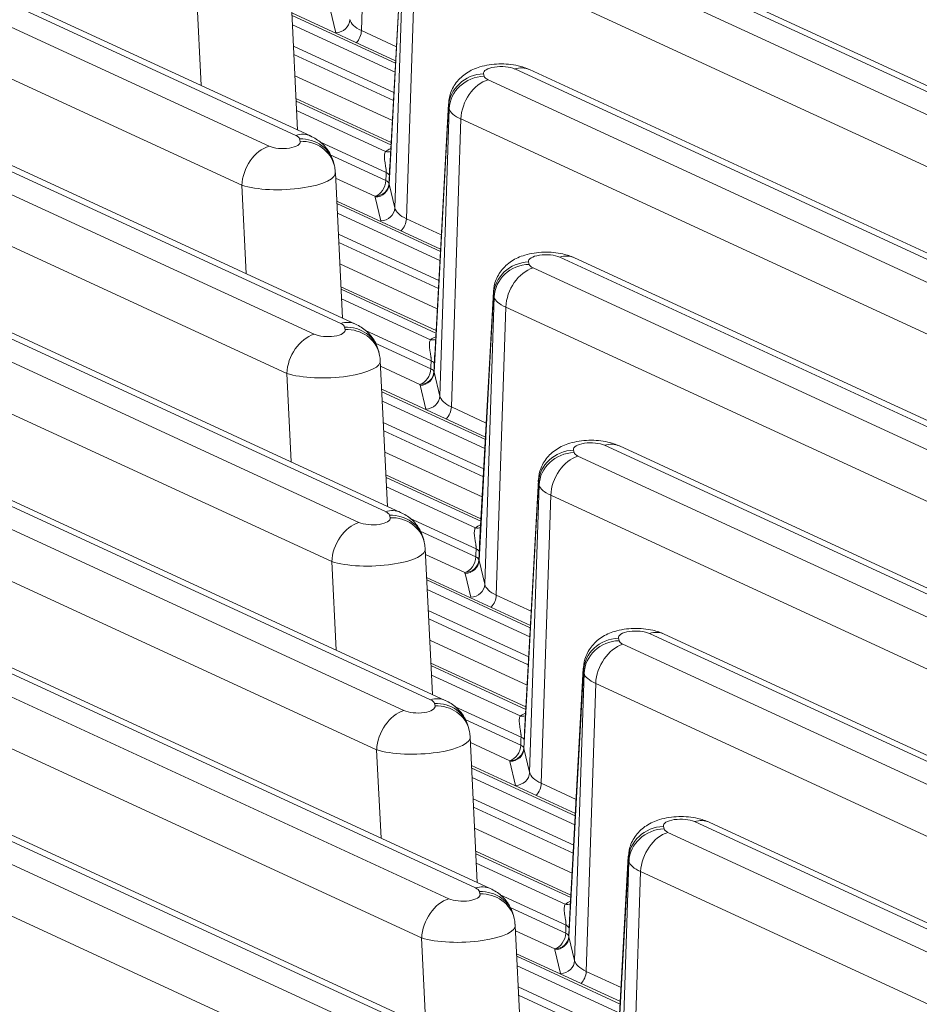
# Model space of a CAD drawing. Header units: millimetres. Extents: x 990 to 1809, y 0 to 562.
# Tile 517 of 550: x 1638 to 1651, y 202 to 216. Entities that reach past the tile are written whole.
import ezdxf

# ---------------------------------------------------------------- set-up
doc = ezdxf.new("R2010")
doc.units = ezdxf.units.MM
doc.layers.add('1', color=7, linetype='Continuous', true_color=0xffffff)

msp = doc.modelspace()

# ---------------------------------------------------------------- linework, layer by layer
at = {"layer": '1', "color": 7, "linetype": 'Continuous', "lineweight": 18}
for p, q in [((1642.079, 214.734), (1628.632, 220.937)), ((1628.205, 220.806), (1641.7, 214.581)), ((1642.288, 214.725), (1628.842, 220.928)), ((1641.312, 214.024), (1627.818, 220.249)), ((1643.148, 220.314), (1643.013, 216.222)), ((1642.718, 212.061), (1625.53, 219.989)), ((1642.927, 212.051), (1625.739, 219.98)), ((1625.103, 219.859), (1642.339, 211.908)), ((1641.951, 211.35), (1624.715, 219.301)), ((1643.357, 209.387), (1622.427, 219.041)), ((1643.566, 209.377), (1622.637, 219.032)), ((1622, 218.911), (1642.978, 209.234)), ((1642.59, 208.676), (1621.613, 218.353)), ((1704.453, 190.72), (1644.553, 218.351)), ((1704.662, 190.71), (1644.762, 218.341)), ((1644.174, 218.198), (1703.977, 190.611)), ((1643.996, 206.713), (1619.325, 218.093)), ((1644.205, 206.704), (1619.534, 218.084)), ((1618.898, 217.963), (1643.617, 206.56)), ((1643.611, 217.858), (1643.415, 214.28)), ((1643.613, 217.819), (1643.406, 214.041)), ((1643.487, 213.704), (1643.621, 217.785)), ((1643.787, 217.64), (1643.652, 213.548)), ((1703.59, 190.054), (1643.787, 217.64)), ((1643.229, 206.003), (1618.51, 217.405)), ((1642.104, 214.81), (1642.003, 216.877)), ((1640.735, 215.441), (1640.673, 216.698)), ((1643.498, 215.793), (1642.023, 216.473)), ((1642.649, 216.192), (1642.568, 216.529)), ((1643.497, 215.758), (1642.026, 216.437)), ((1642.031, 216.303), (1643.49, 215.631)), ((1643.013, 216.222), (1643.509, 215.993)), ((1643.474, 215.344), (1642.046, 216.002)), ((1642.052, 215.883), (1643.468, 215.23)), ((1697.609, 191.497), (1645.192, 215.677)), ((1697.819, 191.488), (1645.401, 215.668)), ((1643.452, 214.943), (1642.067, 215.582)), ((1644.75, 215.609), (1644.758, 215.575)), ((1644.813, 215.524), (1697.133, 191.389)), ((1643.434, 214.633), (1642.082, 215.256)), ((1643.432, 214.599), (1642.084, 215.221)), ((1642.091, 215.087), (1643.354, 214.504)), ((1644.252, 215.145), (1644.045, 211.367)), ((1644.25, 215.184), (1644.054, 211.606)), ((1644.126, 211.03), (1644.26, 215.111)), ((1644.26, 215.111), (1644.252, 215.145)), ((1644.426, 214.967), (1644.291, 210.874)), ((1696.746, 190.832), (1644.426, 214.967)), ((1642.142, 214.649), (1642.134, 214.683)), ((1643.365, 214.204), (1642.42, 214.64)), ((1642.569, 214.456), (1643.36, 214.091)), ((1642.628, 214.302), (1642.62, 214.336)), ((1642.743, 212.136), (1642.642, 214.203)), ((1643.205, 213.868), (1642.646, 214.126)), ((1641.374, 212.768), (1641.312, 214.024)), ((1643.406, 214.041), (1643.487, 213.704)), ((1644.138, 213.119), (1642.662, 213.799)), ((1643.288, 213.518), (1643.207, 213.855)), ((1644.135, 213.085), (1642.664, 213.764)), ((1623.386, 213.513), (1644.256, 203.886)), ((1644.635, 204.039), (1623.814, 213.644)), ((1644.844, 204.03), (1624.023, 213.634)), ((1642.671, 213.629), (1644.128, 212.957)), ((1643.652, 213.548), (1644.148, 213.319)), ((1644.113, 212.67), (1642.685, 213.328)), ((1642.691, 213.21), (1644.107, 212.557)), ((1643.868, 203.329), (1622.999, 212.956)), ((1690.765, 192.275), (1645.831, 213.003)), ((1690.975, 192.266), (1646.04, 212.994)), ((1644.091, 212.27), (1642.705, 212.909)), ((1645.389, 212.936), (1645.397, 212.901)), ((1645.452, 212.85), (1690.289, 192.167)), ((1645.274, 201.365), (1620.711, 212.696)), ((1645.483, 201.356), (1620.921, 212.686)), ((1620.284, 212.565), (1644.895, 201.213)), ((1644.073, 211.959), (1642.721, 212.583)), ((1644.071, 211.925), (1642.723, 212.547)), ((1642.73, 212.413), (1643.993, 211.83)), ((1644.891, 212.472), (1644.684, 208.694)), ((1644.889, 212.51), (1644.693, 208.933)), ((1644.765, 208.356), (1644.899, 212.437)), ((1644.899, 212.437), (1644.891, 212.472)), ((1645.065, 212.293), (1644.93, 208.2)), ((1689.902, 191.61), (1645.065, 212.293)), ((1644.507, 200.655), (1619.897, 212.008)), ((1642.781, 211.975), (1642.773, 212.01)), ((1644.004, 211.531), (1643.059, 211.966)), ((1643.208, 211.782), (1643.999, 211.417)), ((1643.267, 211.628), (1643.259, 211.662)), ((1643.382, 209.462), (1643.281, 211.53)), ((1643.844, 211.194), (1643.285, 211.452)), ((1642.013, 210.094), (1641.951, 211.35)), ((1644.045, 211.367), (1644.126, 211.03)), ((1643.927, 210.844), (1643.846, 211.182)), ((1644.776, 210.445), (1643.302, 211.125)), ((1644.775, 210.411), (1643.303, 211.09)), ((1643.31, 210.955), (1644.767, 210.283)), ((1644.291, 210.874), (1644.787, 210.646)), ((1644.752, 209.996), (1643.324, 210.655)), ((1643.33, 210.536), (1644.746, 209.883)), ((1683.921, 193.053), (1646.47, 210.33)), ((1684.131, 193.044), (1646.679, 210.32)), ((1644.729, 209.596), (1643.345, 210.234)), ((1646.028, 210.262), (1646.036, 210.228)), ((1646.091, 210.177), (1683.446, 192.945)), ((1644.712, 209.285), (1643.36, 209.909)), ((1644.71, 209.251), (1643.362, 209.873)), ((1643.369, 209.739), (1644.632, 209.156)), ((1645.53, 209.798), (1645.323, 206.02)), ((1645.528, 209.836), (1645.332, 206.259)), ((1645.404, 205.683), (1645.538, 209.764)), ((1645.538, 209.764), (1645.53, 209.798)), ((1645.704, 209.619), (1645.569, 205.527)), ((1683.058, 192.388), (1645.704, 209.619)), ((1643.42, 209.302), (1643.412, 209.336)), ((1644.643, 208.857), (1643.698, 209.293)), ((1643.847, 209.108), (1644.638, 208.743)), ((1643.906, 208.954), (1643.898, 208.989)), ((1644.021, 206.789), (1643.92, 208.856)), ((1644.483, 208.52), (1643.924, 208.778)), ((1642.652, 207.42), (1642.59, 208.676)), ((1644.684, 208.694), (1644.765, 208.356)), ((1644.566, 208.171), (1644.485, 208.508)), ((1645.415, 207.771), (1643.94, 208.452)), ((1645.413, 207.737), (1643.943, 208.416)), ((1643.949, 208.282), (1645.407, 207.609)), ((1644.93, 208.2), (1645.426, 207.972)), ((1645.391, 207.322), (1643.963, 207.981)), ((1643.969, 207.862), (1645.385, 207.209)), ((1677.078, 193.831), (1647.109, 207.656)), ((1677.287, 193.822), (1647.318, 207.646)), ((1645.369, 206.922), (1643.984, 207.561)), ((1646.667, 207.588), (1646.675, 207.554)), ((1646.73, 207.503), (1676.602, 193.723)), ((1645.351, 206.611), (1643.999, 207.235)), ((1645.349, 206.577), (1644.001, 207.199)), ((1646.169, 207.124), (1645.962, 203.346)), ((1646.166, 207.162), (1645.971, 203.585)), ((1646.043, 203.009), (1646.177, 207.09)), ((1646.177, 207.09), (1646.169, 207.124)), ((1644.007, 207.065), (1645.271, 206.483)), ((1646.343, 206.945), (1646.208, 202.853)), ((1676.215, 193.166), (1646.343, 206.945)), ((1644.059, 206.628), (1644.051, 206.662)), ((1645.282, 206.183), (1644.337, 206.619)), ((1644.486, 206.434), (1645.277, 206.069)), ((1644.545, 206.281), (1644.537, 206.315)), ((1644.66, 204.115), (1644.559, 206.182)), ((1645.122, 205.846), (1644.563, 206.104)), ((1643.291, 204.746), (1643.229, 206.003)), ((1645.323, 206.02), (1645.404, 205.683)), ((1645.205, 205.497), (1645.124, 205.834)), ((1646.055, 205.097), (1644.579, 205.778)), ((1646.053, 205.063), (1644.581, 205.742)), ((1644.588, 205.608), (1646.045, 204.936)), ((1645.569, 205.527), (1646.065, 205.298)), ((1646.03, 204.648), (1644.603, 205.307)), ((1644.608, 205.188), (1646.024, 204.535)), ((1670.234, 194.609), (1647.748, 204.982)), ((1646.008, 204.248), (1644.622, 204.887)), ((1647.306, 204.914), (1647.314, 204.88)), ((1670.443, 194.6), (1647.957, 204.973)), ((1647.369, 204.829), (1669.758, 194.501)), ((1645.99, 203.938), (1644.638, 204.561)), ((1645.988, 203.904), (1644.64, 204.526)), ((1646.808, 204.45), (1646.601, 200.672)), ((1646.805, 204.489), (1646.61, 200.911)), ((1646.816, 204.416), (1646.808, 204.45)), ((1644.646, 204.391), (1645.91, 203.809)), ((1646.682, 200.335), (1646.816, 204.416)), ((1646.982, 204.272), (1646.847, 200.179)), ((1669.371, 193.944), (1646.982, 204.272)), ((1644.698, 203.954), (1644.69, 203.988)), ((1645.921, 203.509), (1644.976, 203.945)), ((1645.125, 203.761), (1645.916, 203.396)), ((1645.184, 203.607), (1645.176, 203.641)), ((1645.299, 201.441), (1645.198, 203.508)), ((1643.929, 202.073), (1643.868, 203.329)), ((1645.761, 203.173), (1645.202, 203.43)), ((1645.962, 203.346), (1646.043, 203.009)), ((1645.844, 202.823), (1645.763, 203.16)), ((1646.693, 202.424), (1645.219, 203.104)), ((1646.691, 202.39), (1645.221, 203.068)), ((1645.226, 202.934), (1646.685, 202.262)), ((1646.208, 202.853), (1646.704, 202.624)), ((1646.668, 201.975), (1645.242, 202.633)), ((1645.247, 202.515), (1646.663, 201.862))]:
    msp.add_line(p, q, dxfattribs=at)
for centre, major_axis, ratio, start_param, end_param in [((1642.649, 216.377), (-0.195, -0.046), 0.923147, 1.353657, 2.889547), ((1643.596, 216.41), (0.751, 0.007), 0.386752, 3.226887, 3.820199), ((1642.858, 216.184), (0.084, 0.182), 0.718873, 4.260258, 5.23054), ((1644.999, 215.617), (-0.25, 0.001), 0.378728, 3.832847, 6.374626), ((1645.192, 215.214), (-0.209, -0.454), 0.718873, 3.141574, 3.712103), ((1644.75, 215.146), (0.486, 0.116), 0.923147, 1.353657, 2.889547), ((1644.758, 215.112), (0.486, 0.116), 0.923147, 1.353657, 2.889547), ((1644.813, 215.061), (-0.209, -0.454), 0.718873, 3.712103, 5.23054), ((1645.007, 215.584), (0.25, 0), 0.375616, 3.230879, 3.824191), ((1644.999, 215.154), (-0.75, 0.027), 0.460544, 6.274537, 6.385582), ((1645.007, 215.12), (-0.75, 0.016), 0.347498, 0.098077, 0.691389), ((1641.893, 214.641), (-0.25, 0.001), 0.378728, 0.691254, 3.233033), ((1642.079, 214.271), (0.209, 0.454), 0.718873, 6.281008, 6.853696), ((1641.885, 214.675), (0.25, 0), 0.375616, 0.089287, 0.682598), ((1642.134, 214.22), (0.486, 0.116), 0.923147, 0.000011, 1.353657), ((1642.142, 214.186), (0.486, 0.116), 0.923147, 0.000011, 1.353657), ((1641.7, 214.118), (-0.209, -0.454), 0.718873, 3.712103, 5.23054), ((1644.178, 214.322), (-0.951, 0.003), 0.378728, 5.620316, 5.762982), ((1643.354, 214.689), (-0.11, 0.167), 0.804711, 2.456978, 2.894038), ((1641.893, 214.178), (0.75, 0.024), 0.287376, 3.817886, 6.359665), ((1642.142, 214.186), (0.486, 0.116), 0.923147, 6.100953, 6.283196), ((1643.205, 214.053), (0.084, 0.182), 0.718873, 3.712103, 5.23054), ((1644.659, 220.498), (1.153, 8.161), 0.077504, 2.462313, 2.484479), ((1643.205, 214.053), (-0.2, 0.008), 0.341067, 3.212466, 3.839238), ((1643.21, 214.167), (-0.2, 0.009), 0.345725, 3.19216, 3.84076), ((1644.504, 220.46), (1.004, 8.102), 0.061237, 2.468945, 2.491112), ((1643.205, 214.053), (-0.198, -0.029), 0.925413, 1.434, 2.965017), ((1643.207, 214.041), (-0.195, -0.046), 0.923147, 1.353657, 2.889547), ((1644.155, 214.071), (0.751, 0.007), 0.345927, 3.196548, 3.230569), ((1644.155, 213.886), (-0.951, 0.003), 0.378729, 0.05742, 0.091441), ((1643.288, 213.704), (-0.195, -0.046), 0.923147, 1.353657, 2.889547), ((1644.235, 213.736), (0.751, 0.007), 0.386752, 3.226887, 3.820199), ((1643.497, 213.51), (0.084, 0.182), 0.718873, 4.260258, 5.23054), ((1645.638, 212.943), (-0.25, 0.001), 0.378728, 3.832847, 6.374626), ((1645.831, 212.54), (-0.209, -0.454), 0.718873, 3.141574, 3.712103), ((1645.389, 212.472), (0.486, 0.116), 0.923147, 1.353657, 2.889547), ((1645.397, 212.438), (0.486, 0.116), 0.923147, 1.353657, 2.889547), ((1645.452, 212.387), (-0.209, -0.454), 0.718873, 3.712103, 5.23054), ((1645.646, 212.91), (0.25, 0), 0.375616, 3.230879, 3.824191), ((1645.638, 212.48), (-0.75, 0.027), 0.460544, 6.274537, 6.385582), ((1645.646, 212.446), (-0.75, 0.016), 0.347498, 0.098077, 0.691389), ((1642.532, 211.968), (-0.25, 0.001), 0.378728, 0.691254, 3.233033), ((1642.718, 211.597), (0.209, 0.454), 0.718873, 6.281008, 6.853696), ((1642.524, 212.001), (0.25, 0), 0.375616, 0.089287, 0.682598), ((1642.773, 211.546), (0.486, 0.116), 0.923147, 0.000011, 1.353657), ((1642.781, 211.512), (0.486, 0.116), 0.923147, 0.000011, 1.353657), ((1642.339, 211.444), (-0.209, -0.454), 0.718873, 3.712103, 5.23054), ((1644.817, 211.649), (-0.951, 0.003), 0.378728, 5.620316, 5.762982), ((1643.993, 212.015), (-0.11, 0.167), 0.804711, 2.456978, 2.894038), ((1642.781, 211.512), (0.486, 0.116), 0.923147, 6.100953, 6.283196), ((1642.532, 211.504), (0.75, 0.024), 0.287376, 3.817886, 6.359665), ((1643.844, 211.379), (0.084, 0.182), 0.718873, 3.712103, 5.23054), ((1645.298, 217.824), (1.153, 8.161), 0.077504, 2.462313, 2.484479), ((1643.844, 211.379), (-0.2, 0.008), 0.341067, 3.212466, 3.839238), ((1643.849, 211.493), (-0.2, 0.009), 0.345725, 3.19216, 3.84076), ((1645.143, 217.786), (1.004, 8.102), 0.061237, 2.468948, 2.491115), ((1643.844, 211.379), (-0.198, -0.029), 0.925413, 1.434, 2.965017), ((1643.846, 211.367), (-0.195, -0.046), 0.923147, 1.353657, 2.889547), ((1644.794, 211.397), (0.751, 0.007), 0.345928, 3.196549, 3.23057), ((1644.794, 211.212), (-0.951, 0.003), 0.378727, 0.057419, 0.09144), ((1643.927, 211.03), (-0.195, -0.046), 0.923147, 1.353657, 2.889547), ((1644.874, 211.062), (0.751, 0.007), 0.386752, 3.226887, 3.820199), ((1644.136, 210.837), (0.084, 0.182), 0.718873, 4.260258, 5.23054), ((1646.277, 210.27), (-0.25, 0.001), 0.378728, 3.832847, 6.374626), ((1646.47, 209.866), (-0.209, -0.454), 0.718873, 3.143213, 3.712103), ((1646.028, 209.798), (0.486, 0.116), 0.923147, 1.353657, 2.889547), ((1646.036, 209.764), (0.486, 0.116), 0.923147, 1.353657, 2.889547), ((1646.091, 209.713), (-0.209, -0.454), 0.718873, 3.712103, 5.23054), ((1646.285, 210.236), (0.25, 0), 0.375616, 3.230879, 3.824191), ((1646.277, 209.806), (-0.75, 0.027), 0.460544, 6.274537, 6.385582), ((1646.285, 209.773), (-0.75, 0.016), 0.347498, 0.098077, 0.691389), ((1643.357, 208.923), (0.209, 0.454), 0.718873, 6.283167, 6.853696), ((1643.163, 209.327), (0.25, 0), 0.375616, 0.089287, 0.682598), ((1643.412, 208.872), (0.486, 0.116), 0.923147, 0.000011, 1.353657), ((1642.978, 208.77), (-0.209, -0.454), 0.718873, 3.712103, 5.23054), ((1643.171, 209.294), (-0.25, 0.001), 0.378728, 0.691254, 3.233033), ((1643.42, 208.838), (0.486, 0.116), 0.923147, 0.000011, 1.353657), ((1645.456, 208.975), (-0.951, 0.003), 0.378728, 5.620316, 5.762982), ((1644.632, 209.342), (-0.11, 0.167), 0.804711, 2.456978, 2.894038), ((1643.42, 208.838), (0.486, 0.116), 0.923147, 6.100953, 6.283196), ((1643.171, 208.83), (0.75, 0.024), 0.287376, 3.817886, 6.359665), ((1645.937, 215.15), (1.153, 8.161), 0.077504, 2.46231, 2.484477), ((1644.488, 208.819), (-0.2, 0.009), 0.345725, 3.19216, 3.84076), ((1645.782, 215.112), (1.004, 8.102), 0.061237, 2.468945, 2.491111), ((1644.483, 208.706), (0.084, 0.182), 0.718873, 3.712103, 5.23054), ((1644.483, 208.706), (-0.198, -0.029), 0.925413, 1.434, 2.965017), ((1644.485, 208.693), (-0.195, -0.046), 0.923147, 1.353657, 2.889547), ((1644.483, 208.706), (-0.2, 0.008), 0.341067, 3.212466, 3.839238), ((1645.433, 208.723), (0.751, 0.007), 0.345928, 3.196548, 3.230569), ((1645.433, 208.538), (-0.951, 0.003), 0.378729, 0.05742, 0.091441), ((1644.566, 208.356), (-0.195, -0.046), 0.923147, 1.353657, 2.889547), ((1645.513, 208.388), (0.751, 0.007), 0.386752, 3.226887, 3.820199), ((1644.775, 208.163), (0.084, 0.182), 0.718873, 4.260258, 5.23054), ((1646.916, 207.596), (-0.25, 0.001), 0.378728, 3.832847, 6.374626), ((1647.109, 207.192), (-0.209, -0.454), 0.718873, 3.141574, 3.712103), ((1646.667, 207.125), (0.486, 0.116), 0.923147, 1.353657, 2.889547), ((1646.675, 207.09), (0.486, 0.116), 0.923147, 1.353657, 2.889547), ((1646.73, 207.039), (-0.209, -0.454), 0.718873, 3.712103, 5.23054), ((1646.924, 207.562), (0.25, 0), 0.375616, 3.230879, 3.824191), ((1646.916, 207.133), (-0.75, 0.027), 0.460544, 6.274537, 6.385582), ((1646.924, 207.099), (-0.75, 0.016), 0.347498, 0.098077, 0.691389), ((1643.996, 206.25), (0.209, 0.454), 0.718873, 6.281008, 6.853696), ((1643.802, 206.654), (0.25, 0), 0.375616, 0.089287, 0.682598), ((1644.051, 206.199), (0.486, 0.116), 0.923147, 0.000011, 1.353657), ((1643.617, 206.097), (-0.209, -0.454), 0.718873, 3.712103, 5.23054), ((1643.81, 206.62), (-0.25, 0.001), 0.378728, 0.691254, 3.233033), ((1644.059, 206.164), (0.486, 0.116), 0.923147, 0.000011, 1.353657), ((1646.095, 206.301), (-0.951, 0.003), 0.378728, 5.620316, 5.762982), ((1645.271, 206.668), (-0.11, 0.167), 0.804711, 2.456978, 2.894038), ((1644.059, 206.164), (0.486, 0.116), 0.923147, 6.100953, 6.283196), ((1643.81, 206.157), (0.75, 0.024), 0.287376, 3.817886, 6.359665), ((1646.576, 212.476), (1.153, 8.161), 0.077504, 2.462309, 2.484476), ((1645.127, 206.145), (-0.2, 0.009), 0.345725, 3.19216, 3.84076), ((1646.421, 212.439), (1.004, 8.102), 0.061237, 2.468944, 2.491111), ((1645.122, 206.032), (0.084, 0.182), 0.718873, 3.712103, 5.23054), ((1645.122, 206.032), (-0.198, -0.029), 0.925413, 1.434, 2.965017), ((1645.124, 206.02), (-0.195, -0.046), 0.923147, 1.353657, 2.889547), ((1645.122, 206.032), (-0.2, 0.008), 0.341067, 3.212466, 3.839238), ((1646.072, 206.05), (0.751, 0.007), 0.345928, 3.196548, 3.230569), ((1646.072, 205.864), (-0.951, 0.003), 0.378728, 0.05742, 0.091441), ((1645.205, 205.682), (-0.195, -0.046), 0.923147, 1.353657, 2.889547), ((1646.152, 205.715), (0.751, 0.007), 0.386752, 3.226887, 3.820199), ((1645.414, 205.489), (0.084, 0.182), 0.718873, 4.260258, 5.23054), ((1647.555, 204.922), (-0.25, 0.001), 0.378728, 3.832847, 6.374626), ((1647.748, 204.519), (-0.209, -0.454), 0.718873, 3.141574, 3.712103), ((1647.306, 204.451), (0.486, 0.116), 0.923147, 1.353657, 2.889547), ((1647.314, 204.417), (0.486, 0.116), 0.923147, 1.353657, 2.889547), ((1647.563, 204.889), (0.25, 0), 0.375616, 3.230879, 3.824191), ((1647.369, 204.366), (-0.209, -0.454), 0.718873, 3.712103, 5.23054), ((1647.555, 204.459), (-0.75, 0.027), 0.460544, 6.274537, 6.385582), ((1647.563, 204.425), (-0.75, 0.016), 0.347498, 0.098077, 0.691389), ((1644.635, 203.576), (0.209, 0.454), 0.718873, 6.283167, 6.853696), ((1644.44, 203.98), (0.25, 0), 0.375616, 0.089287, 0.682598), ((1644.256, 203.423), (-0.209, -0.454), 0.718873, 3.712103, 5.23054), ((1644.449, 203.946), (-0.25, 0.001), 0.378728, 0.691254, 3.233033), ((1644.69, 203.525), (0.486, 0.116), 0.923147, 0.000011, 1.353657), ((1644.698, 203.491), (0.486, 0.116), 0.923147, 0.000011, 1.353657), ((1646.734, 203.627), (-0.951, 0.003), 0.378728, 5.620316, 5.762982), ((1645.91, 203.994), (-0.11, 0.167), 0.804711, 2.456978, 2.894038), ((1644.698, 203.491), (0.486, 0.116), 0.923147, 6.100953, 6.283196), ((1644.449, 203.483), (0.75, 0.024), 0.287376, 3.817886, 6.359665), ((1647.215, 209.803), (1.153, 8.161), 0.077504, 2.462311, 2.484477), ((1645.766, 203.472), (-0.2, 0.009), 0.345725, 3.19216, 3.84076), ((1647.06, 209.765), (1.004, 8.102), 0.061237, 2.46894, 2.491107), ((1645.761, 203.358), (0.084, 0.182), 0.718873, 3.712103, 5.23054), ((1645.761, 203.358), (-0.198, -0.029), 0.925413, 1.434, 2.965017), ((1645.763, 203.346), (-0.195, -0.046), 0.923147, 1.353657, 2.889547), ((1645.761, 203.358), (-0.2, 0.008), 0.341067, 3.212466, 3.839238), ((1646.711, 203.376), (0.751, 0.007), 0.345928, 3.196549, 3.230569), ((1646.711, 203.19), (-0.951, 0.003), 0.378728, 0.05742, 0.09144), ((1645.844, 203.009), (-0.195, -0.046), 0.923147, 1.353657, 2.889547), ((1646.791, 203.041), (0.751, 0.007), 0.386752, 3.226887, 3.820199), ((1646.053, 202.815), (0.084, 0.182), 0.718873, 4.260258, 5.23054)]:
    msp.add_ellipse(centre, major_axis=major_axis, ratio=ratio, start_param=start_param, end_param=end_param, dxfattribs=at)
for points, knots in [([(1645.401, 215.668), (1645.349, 215.691), (1645.213, 215.737), (1644.964, 215.759), (1644.71, 215.722), (1644.505, 215.631), (1644.354, 215.494), (1644.263, 215.322), (1644.251, 215.203), (1644.254, 215.144)], [0, 0, 0, 0, 0.117912, 0.297825, 0.481045, 0.623617, 0.759195, 0.887524, 1, 1, 1, 1]), ([(1642.6, 214.4), (1642.586, 214.437), (1642.546, 214.519), (1642.441, 214.638), (1642.346, 214.699), (1642.288, 214.725)], [0, 0, 0, 0, 0.253276, 0.59455, 1, 1, 1, 1]), ([(1643.365, 214.204), (1643.365, 214.212), (1643.365, 214.221), (1643.364, 214.234), (1643.364, 214.238), (1643.363, 214.246), (1643.363, 214.251), (1643.361, 214.263), (1643.36, 214.271), (1643.358, 214.287), (1643.356, 214.295), (1643.354, 214.31), (1643.353, 214.317), (1643.35, 214.332), (1643.349, 214.339), (1643.346, 214.359), (1643.344, 214.372), (1643.341, 214.397), (1643.34, 214.409), (1643.339, 214.432), (1643.339, 214.443), (1643.341, 214.464), (1643.342, 214.473), (1643.347, 214.49), (1643.35, 214.498), (1643.354, 214.504)], [0, 0, 0, 0, 0.0625, 0.0625, 0.09375, 0.09375, 0.125, 0.125, 0.1875, 0.1875, 0.25, 0.25, 0.3125, 0.3125, 0.375, 0.375, 0.5, 0.5, 0.625, 0.625, 0.75, 0.75, 0.875, 0.875, 1, 1, 1, 1]), ([(1643.415, 214.28), (1643.415, 214.275), (1643.414, 214.271), (1643.414, 214.254), (1643.413, 214.242), (1643.412, 214.207), (1643.411, 214.184), (1643.41, 214.161)], [0, 0, 0, 0, 0.116736, 0.116736, 0.411158, 0.411158, 1, 1, 1, 1]), ([(1646.04, 212.994), (1645.988, 213.017), (1645.852, 213.063), (1645.603, 213.085), (1645.349, 213.048), (1645.144, 212.957), (1644.993, 212.82), (1644.902, 212.648), (1644.89, 212.529), (1644.893, 212.47)], [0, 0, 0, 0, 0.117912, 0.297825, 0.481045, 0.623617, 0.759195, 0.887524, 1, 1, 1, 1]), ([(1643.239, 211.726), (1643.225, 211.763), (1643.185, 211.845), (1643.08, 211.964), (1642.985, 212.025), (1642.927, 212.051)], [0, 0, 0, 0, 0.253276, 0.59455, 1, 1, 1, 1]), ([(1644.004, 211.531), (1644.004, 211.539), (1644.004, 211.547), (1644.003, 211.56), (1644.003, 211.564), (1644.002, 211.573), (1644.002, 211.577), (1644, 211.589), (1643.999, 211.598), (1643.997, 211.613), (1643.995, 211.621), (1643.993, 211.636), (1643.992, 211.643), (1643.989, 211.658), (1643.988, 211.665), (1643.985, 211.685), (1643.983, 211.698), (1643.98, 211.724), (1643.979, 211.736), (1643.978, 211.759), (1643.978, 211.769), (1643.98, 211.79), (1643.981, 211.799), (1643.986, 211.816), (1643.989, 211.824), (1643.993, 211.83)], [0, 0, 0, 0, 0.0625, 0.0625, 0.09375, 0.09375, 0.125, 0.125, 0.1875, 0.1875, 0.25, 0.25, 0.3125, 0.3125, 0.375, 0.375, 0.5, 0.5, 0.625, 0.625, 0.75, 0.75, 0.875, 0.875, 1, 1, 1, 1]), ([(1644.054, 211.606), (1644.054, 211.602), (1644.053, 211.597), (1644.053, 211.58), (1644.052, 211.568), (1644.05, 211.533), (1644.05, 211.51), (1644.049, 211.488)], [0, 0, 0, 0, 0.116736, 0.116736, 0.411158, 0.411158, 1, 1, 1, 1]), ([(1646.679, 210.32), (1646.627, 210.343), (1646.491, 210.39), (1646.242, 210.411), (1645.988, 210.374), (1645.783, 210.283), (1645.632, 210.146), (1645.541, 209.975), (1645.529, 209.856), (1645.532, 209.797)], [0, 0, 0, 0, 0.117912, 0.297825, 0.481045, 0.623617, 0.759195, 0.887524, 1, 1, 1, 1]), ([(1643.878, 209.052), (1643.864, 209.089), (1643.824, 209.172), (1643.719, 209.291), (1643.624, 209.352), (1643.566, 209.377)], [0, 0, 0, 0, 0.253276, 0.59455, 1, 1, 1, 1]), ([(1644.643, 208.857), (1644.643, 208.865), (1644.643, 208.873), (1644.642, 208.886), (1644.642, 208.89), (1644.641, 208.899), (1644.641, 208.903), (1644.639, 208.916), (1644.638, 208.924), (1644.636, 208.94), (1644.634, 208.947), (1644.632, 208.962), (1644.631, 208.97), (1644.628, 208.984), (1644.627, 208.991), (1644.624, 209.012), (1644.622, 209.025), (1644.619, 209.05), (1644.618, 209.062), (1644.617, 209.085), (1644.617, 209.096), (1644.619, 209.116), (1644.62, 209.126), (1644.625, 209.143), (1644.628, 209.15), (1644.632, 209.156)], [0, 0, 0, 0, 0.0625, 0.0625, 0.09375, 0.09375, 0.125, 0.125, 0.1875, 0.1875, 0.25, 0.25, 0.3125, 0.3125, 0.375, 0.375, 0.5, 0.5, 0.625, 0.625, 0.75, 0.75, 0.875, 0.875, 1, 1, 1, 1]), ([(1644.693, 208.933), (1644.693, 208.928), (1644.692, 208.923), (1644.692, 208.906), (1644.691, 208.894), (1644.689, 208.859), (1644.689, 208.836), (1644.688, 208.814)], [0, 0, 0, 0, 0.116736, 0.116736, 0.411158, 0.411158, 1, 1, 1, 1]), ([(1647.318, 207.646), (1647.266, 207.67), (1647.13, 207.716), (1646.881, 207.738), (1646.627, 207.701), (1646.422, 207.61), (1646.271, 207.473), (1646.18, 207.301), (1646.168, 207.182), (1646.171, 207.123)], [0, 0, 0, 0, 0.117912, 0.297825, 0.481045, 0.623617, 0.759195, 0.887524, 1, 1, 1, 1]), ([(1644.517, 206.378), (1644.503, 206.416), (1644.463, 206.498), (1644.358, 206.617), (1644.263, 206.678), (1644.205, 206.704)], [0, 0, 0, 0, 0.253276, 0.59455, 1, 1, 1, 1]), ([(1645.282, 206.183), (1645.282, 206.191), (1645.282, 206.199), (1645.281, 206.212), (1645.281, 206.217), (1645.28, 206.225), (1645.28, 206.229), (1645.278, 206.242), (1645.277, 206.25), (1645.275, 206.266), (1645.273, 206.273), (1645.271, 206.288), (1645.27, 206.296), (1645.267, 206.31), (1645.266, 206.317), (1645.263, 206.338), (1645.261, 206.351), (1645.258, 206.376), (1645.257, 206.388), (1645.256, 206.411), (1645.256, 206.422), (1645.258, 206.442), (1645.259, 206.452), (1645.264, 206.469), (1645.267, 206.476), (1645.271, 206.483)], [0, 0, 0, 0, 0.0625, 0.0625, 0.09375, 0.09375, 0.125, 0.125, 0.1875, 0.1875, 0.25, 0.25, 0.3125, 0.3125, 0.375, 0.375, 0.5, 0.5, 0.625, 0.625, 0.75, 0.75, 0.875, 0.875, 1, 1, 1, 1]), ([(1645.332, 206.259), (1645.332, 206.254), (1645.331, 206.249), (1645.331, 206.233), (1645.33, 206.221), (1645.328, 206.185), (1645.328, 206.162), (1645.326, 206.14)], [0, 0, 0, 0, 0.116736, 0.116736, 0.411158, 0.411158, 1, 1, 1, 1]), ([(1647.957, 204.973), (1647.905, 204.996), (1647.769, 205.042), (1647.52, 205.064), (1647.266, 205.027), (1647.061, 204.936), (1646.91, 204.799), (1646.819, 204.627), (1646.807, 204.508), (1646.81, 204.449)], [0, 0, 0, 0, 0.117912, 0.297825, 0.481045, 0.623617, 0.759195, 0.887524, 1, 1, 1, 1]), ([(1645.156, 203.705), (1645.142, 203.742), (1645.102, 203.824), (1644.997, 203.943), (1644.902, 204.004), (1644.844, 204.03)], [0, 0, 0, 0, 0.253276, 0.59455, 1, 1, 1, 1]), ([(1645.921, 203.509), (1645.921, 203.517), (1645.921, 203.526), (1645.92, 203.539), (1645.92, 203.543), (1645.919, 203.551), (1645.919, 203.556), (1645.917, 203.568), (1645.916, 203.576), (1645.914, 203.592), (1645.912, 203.6), (1645.91, 203.615), (1645.909, 203.622), (1645.906, 203.636), (1645.905, 203.643), (1645.902, 203.664), (1645.9, 203.677), (1645.897, 203.702), (1645.896, 203.714), (1645.895, 203.737), (1645.895, 203.748), (1645.897, 203.768), (1645.898, 203.778), (1645.903, 203.795), (1645.906, 203.803), (1645.91, 203.809)], [0, 0, 0, 0, 0.0625, 0.0625, 0.09375, 0.09375, 0.125, 0.125, 0.1875, 0.1875, 0.25, 0.25, 0.3125, 0.3125, 0.375, 0.375, 0.5, 0.5, 0.625, 0.625, 0.75, 0.75, 0.875, 0.875, 1, 1, 1, 1]), ([(1645.971, 203.585), (1645.971, 203.58), (1645.97, 203.576), (1645.97, 203.559), (1645.969, 203.547), (1645.967, 203.512), (1645.967, 203.489), (1645.965, 203.466)], [0, 0, 0, 0, 0.116151, 0.116151, 0.410768, 0.410768, 1, 1, 1, 1])]:
    msp.add_open_spline(points, degree=3, knots=knots, dxfattribs=at)

doc.saveas('drawing.dxf')
